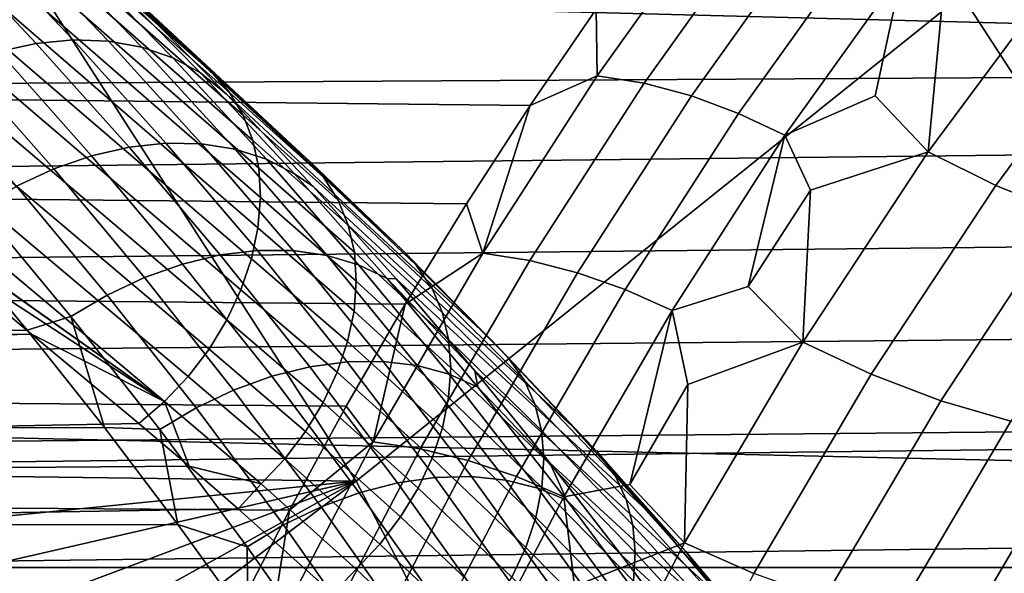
# Model space of a CAD drawing. Header units: metres. Extents: x -240 to 45, y -77 to 27.
# Tile 500 of 656: x -176.291 to -175.113, y 3.631 to 4.294. Entities that reach past the tile are written whole.
import ezdxf

# ---------------------------------------------------------------- set-up
doc = ezdxf.new("R2010")
doc.units = ezdxf.units.M
doc.layers.add('solid_102011X2', color=7, linetype='CONTINUOUS')

msp = doc.modelspace()

# ---------------------------------------------------------------- linework, layer by layer
at = {"layer": 'solid_102011X2'}
for points in [[(-175.888824, 3.74163, 305.930542), (-176.293198, 4.371068, 305.624207), (-175.666824, 4.946773, 306.850708), (-175.163818, 4.323822, 307.250885)], [(-174.760162, 3.701378, 307.550323), (-175.163818, 4.323822, 307.250885), (-174.53035, 4.893939, 308.458069), (-174.021149, 4.277624, 308.858734)], [(-174.838776, 4.800856, 347.786346), (-176.682022, 4.854626, 346.421326), (-176.79924, 4.334184, 346.55777), (-174.952835, 4.286175, 347.922791)], [(-176.270859, 4.416834, 287.229675), (-176.060822, 4.230302, 286.905731), (-176.320694, 4.468202, 286.9841), (-176.522202, 4.645595, 287.312378)], [(-176.45639, 4.596333, 286.943207), (-176.522171, 4.65264, 287.044861), (-176.320694, 4.468202, 286.9841), (-176.001617, 4.177227, 286.812714)], [(-176.001617, 4.177227, 286.812714), (-176.392426, 4.54011, 286.843994), (-176.45639, 4.596333, 286.943207)], [(-176.040421, 4.207006, 286.932709), (-176.060822, 4.230302, 286.905731), (-176.270859, 4.416834, 287.229675), (-176.415588, 4.539679, 287.534729)], [(-176.415588, 4.539679, 287.534729), (-176.398758, 4.510806, 287.560425), (-176.024139, 4.179842, 286.959229), (-176.040421, 4.207006, 286.932709)], [(-176.001617, 4.177227, 286.812714), (-175.944016, 4.124167, 286.721863), (-176.330231, 4.483979, 286.747162), (-176.392426, 4.54011, 286.843994)], [(-176.398758, 4.510806, 287.560425), (-176.386749, 4.47869, 287.584991), (-176.012421, 4.149455, 286.984619), (-176.024139, 4.179842, 286.959229)], [(-176.386749, 4.47869, 287.584991), (-176.379791, 4.443967, 287.60788), (-176.005463, 4.116423, 287.008423), (-176.012421, 4.149455, 286.984619)], [(-175.944016, 4.124167, 286.721863), (-175.833466, 4.018145, 286.546448), (-176.269745, 4.427949, 286.652649), (-176.330231, 4.483979, 286.747162)], [(-176.001617, 4.177227, 286.812714), (-176.320694, 4.468202, 286.9841), (-176.060822, 4.230302, 286.905731)], [(-176.379791, 4.443967, 287.60788), (-176.378036, 4.407323, 287.628693), (-176.003418, 4.08137, 287.030182), (-176.005463, 4.116423, 287.008423)], [(-175.833466, 4.018145, 286.546448), (-176.153717, 4.316235, 286.470459), (-176.269745, 4.427949, 286.652649)], [(-175.458282, 4.426411, 288.561768), (-175.600281, 4.227247, 288.325439), (-175.601532, 4.306862, 288.443298), (-175.519852, 4.419525, 288.579224)], [(-175.600281, 4.227247, 288.325439), (-175.458282, 4.426411, 288.561768), (-175.402527, 4.416922, 288.535889), (-175.544296, 4.218083, 288.299927)], [(-176.378036, 4.407323, 287.628693), (-176.381531, 4.369482, 287.646973), (-176.006317, 4.044963, 287.049469), (-176.003418, 4.08137, 287.030182)], [(-175.544296, 4.218083, 288.299927), (-175.402527, 4.416922, 288.535889), (-175.346222, 4.401249, 288.514587), (-175.48761, 4.202948, 288.279297)], [(-175.48761, 4.202948, 288.279297), (-175.346222, 4.401249, 288.514587), (-175.290222, 4.379636, 288.49826), (-175.431076, 4.182075, 288.263824)], [(-176.384399, 4.385812, 286.30899), (-176.271561, 4.265961, 286.126587), (-176.31636, 4.256146, 286.10376), (-176.42897, 4.376529, 286.285553)], [(-176.340759, 4.389387, 286.335541), (-176.227661, 4.270143, 286.152618), (-176.271561, 4.265961, 286.126587), (-176.384399, 4.385812, 286.30899)], [(-176.298752, 4.387196, 286.364777), (-176.185379, 4.268624, 286.181458), (-176.227661, 4.270143, 286.152618), (-176.340759, 4.389387, 286.335541)], [(-176.259064, 4.379274, 286.396149), (-176.145386, 4.261429, 286.212646), (-176.185379, 4.268624, 286.181458), (-176.298752, 4.387196, 286.364777)], [(-176.222366, 4.365752, 286.429199), (-176.108368, 4.248676, 286.245667), (-176.145386, 4.261429, 286.212646), (-176.259064, 4.379274, 286.396149)], [(-175.431076, 4.182075, 288.263824), (-175.290222, 4.379636, 288.49826), (-175.235413, 4.352415, 288.487122), (-175.37561, 4.155787, 288.253815)], [(-176.988541, 3.756347, 304.304932), (-177.003799, 3.782995, 304.293396), (-176.293198, 4.371068, 305.624207), (-175.888824, 3.74163, 305.930542)], [(-176.381531, 4.369482, 287.646973), (-176.390182, 4.331192, 287.662415), (-176.014099, 4.00789, 287.065948), (-176.006317, 4.044963, 287.049469)], [(-176.18924, 4.346851, 286.463379), (-176.074921, 4.230573, 286.279938), (-176.108368, 4.248676, 286.245667), (-176.222366, 4.365752, 286.429199)], [(-179.350967, 4.351136, 290.767609), (-175.601532, 4.306862, 288.443298), (-175.68045, 4.191519, 288.311951), (-179.433716, 4.232765, 290.629883)], [(-175.37561, 4.155787, 288.253815), (-175.235413, 4.352415, 288.487122), (-175.267685, 4.203207, 288.339905)], [(-175.235413, 4.352415, 288.487122), (-175.187515, 4.313595, 288.473328), (-175.204102, 4.13594, 288.309235), (-175.267685, 4.203207, 288.339905)], [(-175.045273, 4.350759, 288.573608), (-175.204102, 4.13594, 288.309235), (-175.187515, 4.313595, 288.473328)], [(-174.965652, 4.30905, 288.557739), (-175.123352, 4.095776, 288.295288), (-175.204102, 4.13594, 288.309235), (-175.045273, 4.350759, 288.573608)], [(-176.18924, 4.346851, 286.463379), (-176.153717, 4.316235, 286.470459), (-176.044067, 4.205182, 286.29718), (-176.074921, 4.230573, 286.279938)], [(-174.952835, 4.286175, 347.922791), (-176.79924, 4.334184, 346.55777), (-176.903107, 3.807064, 346.67865), (-175.053894, 3.764891, 348.043671)], [(-176.390182, 4.331192, 287.662415), (-176.403824, 4.293209, 287.674652), (-176.026627, 3.970856, 287.079254), (-176.014099, 4.00789, 287.065948)], [(-168.975006, 4.317087, 299.01123), (-177.337769, 4.316699, 304.036438), (-177.268448, 4.212858, 304.090485), (-168.874771, 4.26033, 299.003723)], [(-175.833466, 4.018145, 286.546448), (-175.728851, 3.912348, 286.37915), (-176.044067, 4.205182, 286.29718), (-176.153717, 4.316235, 286.470459)], [(-175.559967, 3.111591, 306.169861), (-175.888824, 3.74163, 305.930542), (-175.163818, 4.323822, 307.250885), (-174.760162, 3.701378, 307.550323)], [(-175.600281, 4.227247, 288.325439), (-175.68045, 4.191519, 288.311951), (-175.601532, 4.306862, 288.443298)], [(-174.884186, 4.274719, 288.535126), (-175.040939, 4.062716, 288.274231), (-175.123352, 4.095776, 288.295288), (-174.965652, 4.30905, 288.557739)], [(-176.403824, 4.293209, 287.674652), (-176.422195, 4.256285, 287.683441), (-176.043671, 3.934561, 287.089203), (-176.026627, 3.970856, 287.079254)], [(-176.271561, 4.265961, 286.126587), (-176.160568, 4.141575, 285.945831), (-176.205597, 4.13124, 285.923706), (-176.31636, 4.256146, 286.10376)], [(-176.227661, 4.270143, 286.152618), (-176.116409, 4.146359, 285.971313), (-176.160568, 4.141575, 285.945831), (-176.271561, 4.265961, 286.126587)], [(-176.185379, 4.268624, 286.181458), (-176.073837, 4.145514, 285.999756), (-176.116409, 4.146359, 285.971313), (-176.227661, 4.270143, 286.152618)], [(-176.145386, 4.261429, 286.212646), (-176.033554, 4.139054, 286.030731), (-176.073837, 4.145514, 285.999756), (-176.185379, 4.268624, 286.181458)], [(-168.874771, 4.26033, 299.003723), (-177.268448, 4.212858, 304.090485), (-177.200928, 4.108491, 304.142761), (-168.776855, 4.203617, 298.996582)], [(-176.422195, 4.256285, 287.683441), (-176.444931, 4.221148, 287.68866), (-176.06488, 3.899693, 287.095551), (-176.043671, 3.934561, 287.089203)], [(-176.31636, 4.256146, 286.10376), (-176.205597, 4.13124, 285.923706), (-176.250732, 4.115524, 285.905334), (-176.361313, 4.240859, 286.084595)], [(-176.108368, 4.248676, 286.245667), (-175.996216, 4.127084, 286.06366), (-176.033554, 4.139054, 286.030731), (-176.145386, 4.261429, 286.212646)], [(-176.074921, 4.230573, 286.279938), (-175.962433, 4.109801, 286.098053), (-175.996216, 4.127084, 286.06366), (-176.108368, 4.248676, 286.245667)], [(-179.433716, 4.232765, 290.629883), (-175.68045, 4.191519, 288.311951), (-175.756607, 4.073671, 288.185211), (-179.513504, 4.111642, 290.497101)], [(-176.361313, 4.240859, 286.084595), (-176.250732, 4.115524, 285.905334), (-176.295273, 4.094684, 285.891022), (-176.405685, 4.220351, 286.069305)], [(-175.962433, 4.109801, 286.098053), (-176.074921, 4.230573, 286.279938), (-176.044067, 4.205182, 286.29718), (-175.940109, 4.094524, 286.131958)], [(-176.040421, 4.207006, 286.932709), (-175.927811, 4.105637, 286.754517), (-176.001617, 4.177227, 286.812714), (-176.060822, 4.230302, 286.905731)], [(-176.444931, 4.221148, 287.68866), (-176.471573, 4.188494, 287.690186), (-176.089874, 3.866915, 287.098206), (-176.06488, 3.899693, 287.095551)], [(-175.737198, 4.014586, 288.097565), (-175.68045, 4.191519, 288.311951), (-175.600281, 4.227247, 288.325439)], [(-175.737198, 4.014586, 288.097565), (-175.600281, 4.227247, 288.325439), (-175.544296, 4.218083, 288.299927), (-175.680984, 4.005782, 288.072449)], [(-176.024139, 4.179842, 286.959229), (-175.910187, 4.078092, 286.779785), (-175.927811, 4.105637, 286.754517), (-176.040421, 4.207006, 286.932709)], [(-175.680984, 4.005782, 288.072449), (-175.544296, 4.218083, 288.299927), (-175.48761, 4.202948, 288.279297), (-175.623917, 3.99124, 288.052429)], [(-168.776855, 4.203617, 298.996582), (-177.200928, 4.108491, 304.142761), (-177.133301, 4.000533, 304.194794), (-168.587341, 4.090244, 298.983124)], [(-175.728851, 3.912348, 286.37915), (-175.629883, 3.806916, 286.219757), (-175.940109, 4.094524, 286.131958), (-176.044067, 4.205182, 286.29718)], [(-175.623917, 3.99124, 288.052429), (-175.48761, 4.202948, 288.279297), (-175.431076, 4.182075, 288.263824), (-175.566864, 3.971185, 288.037842)], [(-175.37561, 4.155787, 288.253815), (-175.267685, 4.203207, 288.339905), (-175.204102, 4.13594, 288.309235), (-175.345139, 4.090215, 288.210999)], [(-176.471573, 4.188494, 287.690186), (-176.501602, 4.158967, 287.687988), (-176.118164, 3.836846, 287.097107), (-176.089874, 3.866915, 287.098206)], [(-175.737198, 4.014586, 288.097565), (-175.756607, 4.073671, 288.185211), (-175.68045, 4.191519, 288.311951)], [(-176.012421, 4.149455, 286.984619), (-175.898193, 4.048289, 286.805756), (-175.910187, 4.078092, 286.779785), (-176.024139, 4.179842, 286.959229)], [(-175.927811, 4.105637, 286.754517), (-175.944016, 4.124167, 286.721863), (-176.001617, 4.177227, 286.812714)], [(-175.566864, 3.971185, 288.037842), (-175.431076, 4.182075, 288.263824), (-175.37561, 4.155787, 288.253815), (-175.510727, 3.945928, 288.028931)], [(-176.501602, 4.158967, 287.687988), (-176.534348, 4.133136, 287.682037), (-176.118164, 3.836846, 287.097107)], [(-176.005463, 4.116423, 287.008423), (-175.890991, 4.015803, 286.830231), (-175.898193, 4.048289, 286.805756), (-176.012421, 4.149455, 286.984619)], [(-175.510727, 3.945928, 288.028931), (-175.37561, 4.155787, 288.253815), (-175.419876, 3.974798, 288.086639)], [(-175.37561, 4.155787, 288.253815), (-175.345139, 4.090215, 288.210999), (-175.419876, 3.974798, 288.086639)], [(-176.160568, 4.141575, 285.945831), (-176.051483, 4.012467, 285.766937), (-176.096741, 4.001626, 285.745544), (-176.205597, 4.13124, 285.923706)], [(-176.116409, 4.146359, 285.971313), (-176.007065, 4.017847, 285.79187), (-176.051483, 4.012467, 285.766937), (-176.160568, 4.141575, 285.945831)], [(-176.073837, 4.145514, 285.999756), (-175.964203, 4.017676, 285.819885), (-176.007065, 4.017847, 285.79187), (-176.116409, 4.146359, 285.971313)], [(-176.033554, 4.139054, 286.030731), (-175.923615, 4.011959, 285.850586), (-175.964203, 4.017676, 285.819885), (-176.073837, 4.145514, 285.999756)], [(-175.996216, 4.127084, 286.06366), (-175.885956, 4.000788, 285.883453), (-175.923615, 4.011959, 285.850586), (-176.033554, 4.139054, 286.030731)], [(-175.204102, 4.13594, 288.309235), (-175.354431, 3.907907, 288.059052), (-175.345139, 4.090215, 288.210999)], [(-175.123352, 4.095776, 288.295288), (-175.272552, 3.869446, 288.046997), (-175.354431, 3.907907, 288.059052), (-175.204102, 4.13594, 288.309235)], [(-176.118164, 3.836846, 287.097107), (-176.534348, 4.133136, 287.682037), (-176.528351, 4.128101, 287.672485)], [(-176.118164, 3.836846, 287.097107), (-176.528351, 4.128101, 287.672485), (-176.404007, 4.023646, 287.47702)], [(-176.205597, 4.13124, 285.923706), (-176.096741, 4.001626, 285.745544), (-176.14209, 3.9855, 285.728058), (-176.250732, 4.115524, 285.905334)], [(-175.962433, 4.109801, 286.098053), (-175.851852, 3.984347, 285.917938), (-175.885956, 4.000788, 285.883453), (-175.996216, 4.127084, 286.06366)], [(-175.927811, 4.105637, 286.754517), (-175.816833, 4.000208, 286.577362), (-175.833466, 4.018145, 286.546448), (-175.944016, 4.124167, 286.721863)], [(-176.250732, 4.115524, 285.905334), (-176.14209, 3.9855, 285.728058), (-176.186783, 3.964355, 285.714691), (-176.295273, 4.094684, 285.891022)], [(-176.003418, 4.08137, 287.030182), (-175.888702, 3.98125, 286.852722), (-175.890991, 4.015803, 286.830231), (-176.005463, 4.116423, 287.008423)], [(-179.513504, 4.111642, 290.497101), (-175.756607, 4.073671, 288.185211), (-175.830002, 3.953498, 288.06308), (-179.590332, 3.987978, 290.369232)], [(-175.851852, 3.984347, 285.917938), (-175.962433, 4.109801, 286.098053), (-175.940109, 4.094524, 286.131958), (-175.84111, 3.983901, 285.973938)], [(-175.797897, 3.972232, 286.60141), (-175.816833, 4.000208, 286.577362), (-175.927811, 4.105637, 286.754517), (-175.910187, 4.078092, 286.779785)], [(-168.587341, 4.090244, 298.983124), (-177.133301, 4.000533, 304.194794), (-177.067581, 3.891978, 304.244965), (-168.405563, 3.976835, 298.97049)], [(-176.295273, 4.094684, 285.891022), (-176.186783, 3.964355, 285.714691), (-176.230103, 3.938536, 285.70575), (-176.33847, 4.069062, 285.880981)], [(-175.629883, 3.806916, 286.219757), (-175.536209, 3.701866, 286.067871), (-175.84111, 3.983901, 285.973938), (-175.940109, 4.094524, 286.131958)], [(-175.354431, 3.907907, 288.059052), (-175.419876, 3.974798, 288.086639), (-175.345139, 4.090215, 288.210999)], [(-175.040939, 4.062716, 288.274231), (-175.189209, 3.837789, 288.027466), (-175.272552, 3.869446, 288.046997), (-175.123352, 4.095776, 288.295288)], [(-176.006317, 4.044963, 287.049469), (-175.891388, 3.945284, 286.872864), (-175.888702, 3.98125, 286.852722), (-176.003418, 4.08137, 287.030182)], [(-175.898193, 4.048289, 286.805756), (-175.785629, 3.943046, 286.62793), (-175.797897, 3.972232, 286.60141), (-175.910187, 4.078092, 286.779785)], [(-176.230103, 3.938536, 285.70575), (-176.282471, 3.922451, 285.719482), (-176.379929, 4.039433, 285.875885), (-176.33847, 4.069062, 285.880981)], [(-175.737198, 4.014586, 288.097565), (-175.830002, 3.953498, 288.06308), (-175.756607, 4.073671, 288.185211)], [(-174.957886, 4.037173, 288.246307), (-175.105453, 3.81333, 288.000732), (-175.189209, 3.837789, 288.027466), (-175.040939, 4.062716, 288.274231)], [(-176.014099, 4.00789, 287.065948), (-175.899002, 3.908588, 286.890228), (-175.891388, 3.945284, 286.872864), (-176.006317, 4.044963, 287.049469)], [(-175.890991, 4.015803, 286.830231), (-175.778168, 3.911144, 286.653076), (-175.785629, 3.943046, 286.62793), (-175.898193, 4.048289, 286.805756)], [(-176.379929, 4.039433, 285.875885), (-176.282471, 3.922451, 285.719482), (-185.610809, 3.895041, 291.302155), (-185.6017, 4.005168, 291.387817)], [(-180.466431, 3.913345, 289.795837), (-176.277328, 3.917581, 287.283386), (-176.404007, 4.023646, 287.47702), (-180.421387, 4.005827, 289.870819)], [(-176.118164, 3.836846, 287.097107), (-176.404007, 4.023646, 287.47702), (-176.277328, 3.917581, 287.283386)], [(-175.816833, 4.000208, 286.577362), (-175.707565, 3.890523, 286.401398), (-175.728851, 3.912348, 286.37915), (-175.833466, 4.018145, 286.546448)], [(-176.051483, 4.012467, 285.766937), (-175.944382, 3.878441, 285.590179), (-175.989868, 3.867112, 285.56955), (-176.096741, 4.001626, 285.745544)], [(-176.007065, 4.017847, 285.79187), (-175.899704, 3.884405, 285.614502), (-175.944382, 3.878441, 285.590179), (-176.051483, 4.012467, 285.766937)], [(-176.026627, 3.970856, 287.079254), (-175.911377, 3.871857, 286.90451), (-175.899002, 3.908588, 286.890228), (-176.014099, 4.00789, 287.065948)], [(-175.964203, 4.017676, 285.819885), (-175.856567, 3.884907, 285.64209), (-175.899704, 3.884405, 285.614502), (-176.007065, 4.017847, 285.79187)], [(-175.923615, 4.011959, 285.850586), (-175.815674, 3.879937, 285.672516), (-175.856567, 3.884907, 285.64209), (-175.964203, 4.017676, 285.819885)], [(-175.885956, 4.000788, 285.883453), (-175.777695, 3.869578, 285.705292), (-175.815674, 3.879937, 285.672516), (-175.923615, 4.011959, 285.850586)], [(-175.888702, 3.98125, 286.852722), (-175.775665, 3.877128, 286.676392), (-175.778168, 3.911144, 286.653076), (-175.890991, 4.015803, 286.830231)], [(-175.86853, 3.788418, 287.878998), (-175.830002, 3.953498, 288.06308), (-175.737198, 4.014586, 288.097565)], [(-175.86853, 3.788418, 287.878998), (-175.737198, 4.014586, 288.097565), (-175.680984, 4.005782, 288.072449), (-175.812088, 3.78001, 287.854248)], [(-176.096741, 4.001626, 285.745544), (-175.989868, 3.867112, 285.56955), (-176.035416, 3.850605, 285.552948), (-176.14209, 3.9855, 285.728058)], [(-175.851852, 3.984347, 285.917938), (-175.743256, 3.854, 285.739838), (-175.777695, 3.869578, 285.705292), (-175.885956, 4.000788, 285.883453)], [(-175.687347, 3.862062, 286.424225), (-175.707565, 3.890523, 286.401398), (-175.816833, 4.000208, 286.577362), (-175.797897, 3.972232, 286.60141)], [(-175.812088, 3.78001, 287.854248), (-175.680984, 4.005782, 288.072449), (-175.623917, 3.99124, 288.052429), (-175.754623, 3.766121, 287.8349)], [(-179.590332, 3.987978, 290.369232), (-175.830002, 3.953498, 288.06308), (-175.900604, 3.831172, 287.945557), (-179.664169, 3.861971, 290.246368)], [(-176.14209, 3.9855, 285.728058), (-176.035416, 3.850605, 285.552948), (-176.080276, 3.829188, 285.540619), (-176.186783, 3.964355, 285.714691)], [(-175.851852, 3.984347, 285.917938), (-175.84111, 3.983901, 285.973938), (-175.746857, 3.873466, 285.822906)], [(-175.851852, 3.984347, 285.917938), (-175.746857, 3.873466, 285.822906), (-175.743256, 3.854, 285.739838)], [(-175.536209, 3.701866, 286.067871), (-175.447464, 3.597222, 285.923218), (-175.746857, 3.873466, 285.822906), (-175.84111, 3.983901, 285.973938)], [(-175.754623, 3.766121, 287.8349), (-175.623917, 3.99124, 288.052429), (-175.566864, 3.971185, 288.037842), (-175.697052, 3.746968, 287.821167)], [(-168.405563, 3.976835, 298.97049), (-177.067581, 3.891978, 304.244965), (-177.003799, 3.782995, 304.293396), (-168.231842, 3.863526, 298.958893)], [(-175.891388, 3.945284, 286.872864), (-175.778137, 3.841645, 286.697388), (-175.775665, 3.877128, 286.676392), (-175.888702, 3.98125, 286.852722)], [(-175.785629, 3.943046, 286.62793), (-175.67482, 3.833529, 286.451324), (-175.687347, 3.862062, 286.424225), (-175.797897, 3.972232, 286.60141)], [(-175.697052, 3.746968, 287.821167), (-175.566864, 3.971185, 288.037842), (-175.510727, 3.945928, 288.028931), (-175.640259, 3.722846, 287.813354)], [(-175.510727, 3.945928, 288.028931), (-175.419876, 3.974798, 288.086639), (-175.354431, 3.907907, 288.059052), (-175.491867, 3.857129, 287.966827)], [(-176.186783, 3.964355, 285.714691), (-176.080276, 3.829188, 285.540619), (-176.123718, 3.803214, 285.532806), (-176.230103, 3.938536, 285.70575)], [(-176.043671, 3.934561, 287.089203), (-175.928284, 3.835788, 286.915436), (-175.911377, 3.871857, 286.90451), (-176.026627, 3.970856, 287.079254)], [(-175.86853, 3.788418, 287.878998), (-175.900604, 3.831172, 287.945557), (-175.830002, 3.953498, 288.06308)], [(-176.230103, 3.938536, 285.70575), (-176.190079, 3.805741, 285.57019), (-176.282471, 3.922451, 285.719482)], [(-176.230103, 3.938536, 285.70575), (-176.123718, 3.803214, 285.532806), (-176.190079, 3.805741, 285.57019)], [(-175.899002, 3.908588, 286.890228), (-175.785553, 3.805366, 286.715668), (-175.778137, 3.841645, 286.697388), (-175.891388, 3.945284, 286.872864)], [(-175.778168, 3.911144, 286.653076), (-175.667099, 3.802249, 286.477203), (-175.67482, 3.833529, 286.451324), (-175.785629, 3.943046, 286.62793)], [(-175.640259, 3.722846, 287.813354), (-175.510727, 3.945928, 288.028931), (-175.561111, 3.737383, 287.851562)], [(-175.510727, 3.945928, 288.028931), (-175.491867, 3.857129, 287.966827), (-175.561111, 3.737383, 287.851562)], [(-176.06488, 3.899693, 287.095551), (-175.949417, 3.801063, 286.92276), (-175.928284, 3.835788, 286.915436), (-176.043671, 3.934561, 287.089203)], [(-176.282471, 3.922451, 285.719482), (-176.190079, 3.805741, 285.57019), (-185.619339, 3.784495, 291.219208), (-185.610809, 3.895041, 291.302155)], [(-180.552719, 3.725925, 289.652252), (-176.148849, 3.810351, 287.092377), (-176.277328, 3.917581, 287.283386), (-180.510208, 3.820012, 289.722992)], [(-180.466431, 3.913345, 289.795837), (-180.510208, 3.820012, 289.722992), (-176.277328, 3.917581, 287.283386)], [(-176.118164, 3.836846, 287.097107), (-176.277328, 3.917581, 287.283386), (-176.148849, 3.810351, 287.092377)], [(-175.600113, 3.77637, 286.226807), (-175.629883, 3.806916, 286.219757), (-175.728851, 3.912348, 286.37915), (-175.707565, 3.890523, 286.401398)], [(-175.911377, 3.871857, 286.90451), (-175.797775, 3.76898, 286.730927), (-175.785553, 3.805366, 286.715668), (-175.899002, 3.908588, 286.890228)], [(-175.775665, 3.877128, 286.676392), (-175.664352, 3.768813, 286.501282), (-175.667099, 3.802249, 286.477203), (-175.778168, 3.911144, 286.653076)], [(-175.354431, 3.907907, 288.059052), (-175.495773, 3.667519, 287.823822), (-175.491867, 3.857129, 287.966827)], [(-175.272552, 3.869446, 288.046997), (-175.412811, 3.630928, 287.813568), (-175.495773, 3.667519, 287.823822), (-175.354431, 3.907907, 288.059052)], [(-176.089874, 3.866915, 287.098206), (-175.974365, 3.768342, 286.926392), (-175.949417, 3.801063, 286.92276), (-176.06488, 3.899693, 287.095551)], [(-175.578644, 3.747364, 286.248474), (-175.600113, 3.77637, 286.226807), (-175.707565, 3.890523, 286.401398), (-175.687347, 3.862062, 286.424225)], [(-175.944382, 3.878441, 285.590179), (-175.83934, 3.739299, 285.415802), (-175.885071, 3.72751, 285.395996), (-175.989868, 3.867112, 285.56955)], [(-175.899704, 3.884405, 285.614502), (-175.794388, 3.745829, 285.439484), (-175.83934, 3.739299, 285.415802), (-175.944382, 3.878441, 285.590179)], [(-175.856567, 3.884907, 285.64209), (-175.750961, 3.746992, 285.466583), (-175.794388, 3.745829, 285.439484), (-175.899704, 3.884405, 285.614502)], [(-175.815674, 3.879937, 285.672516), (-175.709763, 3.742771, 285.496735), (-175.750961, 3.746992, 285.466583), (-175.856567, 3.884907, 285.64209)], [(-175.777695, 3.869578, 285.705292), (-175.671463, 3.733234, 285.529358), (-175.709763, 3.742771, 285.496735), (-175.815674, 3.879937, 285.672516)], [(-175.778137, 3.841645, 286.697388), (-175.666626, 3.733855, 286.523163), (-175.664352, 3.768813, 286.501282), (-175.775665, 3.877128, 286.676392)], [(-176.118164, 3.836846, 287.097107), (-176.002655, 3.738244, 286.926239), (-175.974365, 3.768342, 286.926392), (-176.089874, 3.866915, 287.098206)], [(-175.989868, 3.867112, 285.56955), (-175.885071, 3.72751, 285.395996), (-175.930817, 3.710656, 285.38031), (-176.035416, 3.850605, 285.552948)], [(-175.928284, 3.835788, 286.915436), (-175.814575, 3.733176, 286.742859), (-175.797775, 3.76898, 286.730927), (-175.911377, 3.871857, 286.90451)], [(-175.743256, 3.854, 285.739838), (-175.636703, 3.718538, 285.563965), (-175.671463, 3.733234, 285.529358), (-175.777695, 3.869578, 285.705292)], [(-175.447464, 3.597222, 285.923218), (-175.363449, 3.493128, 285.785553), (-175.65712, 3.763294, 285.67865), (-175.746857, 3.873466, 285.822906)], [(-175.743256, 3.854, 285.739838), (-175.746857, 3.873466, 285.822906), (-175.65712, 3.763294, 285.67865)], [(-175.189209, 3.837789, 288.027466), (-175.328568, 3.60081, 287.795532), (-175.412811, 3.630928, 287.813568), (-175.272552, 3.869446, 288.046997)], [(-179.664169, 3.861971, 290.246368), (-175.900604, 3.831172, 287.945557), (-175.968445, 3.70685, 287.832672), (-179.735046, 3.733766, 290.128387)], [(-168.231842, 3.863526, 298.958893), (-177.003799, 3.782995, 304.293396), (-176.988541, 3.756347, 304.304932)], [(-168.231842, 3.863526, 298.958893), (-176.988541, 3.756347, 304.304932), (-176.922287, 3.637982, 304.354858), (-168.06575, 3.750592, 298.948059)], [(-175.743256, 3.854, 285.739838), (-175.65712, 3.763294, 285.67865), (-175.636703, 3.718538, 285.563965)], [(-175.67482, 3.833529, 286.451324), (-175.565842, 3.719523, 286.276184), (-175.578644, 3.747364, 286.248474), (-175.687347, 3.862062, 286.424225)], [(-175.495773, 3.667519, 287.823822), (-175.561111, 3.737383, 287.851562), (-175.491867, 3.857129, 287.966827)], [(-176.035416, 3.850605, 285.552948), (-175.930817, 3.710656, 285.38031), (-175.975845, 3.689013, 285.36908), (-176.080276, 3.829188, 285.540619)], [(-175.785553, 3.805366, 286.715668), (-175.673859, 3.698038, 286.542419), (-175.666626, 3.733855, 286.523163), (-175.778137, 3.841645, 286.697388)], [(-176.118164, 3.836846, 287.097107), (-176.148849, 3.810351, 287.092377), (-176.088699, 3.759282, 287.003693)], [(-176.118164, 3.836846, 287.097107), (-176.088699, 3.759282, 287.003693), (-176.002655, 3.738244, 286.926239)], [(-175.86853, 3.788418, 287.878998), (-175.968445, 3.70685, 287.832672), (-175.900604, 3.831172, 287.945557)], [(-175.949417, 3.801063, 286.92276), (-175.835617, 3.698632, 286.751221), (-175.814575, 3.733176, 286.742859), (-175.928284, 3.835788, 286.915436)], [(-175.667099, 3.802249, 286.477203), (-175.557877, 3.688907, 286.302734), (-175.565842, 3.719523, 286.276184), (-175.67482, 3.833529, 286.451324)], [(-175.105453, 3.81333, 288.000732), (-175.244095, 3.577539, 287.769989), (-175.328568, 3.60081, 287.795532), (-175.189209, 3.837789, 288.027466)], [(-176.080276, 3.829188, 285.540619), (-175.975845, 3.689013, 285.36908), (-176.019424, 3.662934, 285.362427), (-176.123718, 3.803214, 285.532806)], [(-180.552719, 3.725925, 289.652252), (-176.088699, 3.759282, 287.003693), (-176.148849, 3.810351, 287.092377)], [(-175.053894, 3.764891, 348.043671), (-176.903107, 3.807064, 346.67865), (-176.993454, 3.27408, 346.783783), (-175.1418, 3.23781, 348.148804)], [(-175.600113, 3.77637, 286.226807), (-175.536209, 3.701866, 286.067871), (-175.629883, 3.806916, 286.219757)], [(-175.022308, 3.796374, 287.967133), (-175.160461, 3.561408, 287.737183), (-175.244095, 3.577539, 287.769989), (-175.105453, 3.81333, 288.000732)], [(-176.190079, 3.805741, 285.57019), (-176.102158, 3.689471, 285.427704), (-185.62735, 3.673597, 291.139038), (-185.619339, 3.784495, 291.219208)], [(-176.123718, 3.803214, 285.532806), (-176.102158, 3.689471, 285.427704), (-176.190079, 3.805741, 285.57019)], [(-176.123718, 3.803214, 285.532806), (-176.019424, 3.662934, 285.362427), (-176.102158, 3.689471, 285.427704)], [(-175.974365, 3.768342, 286.926392), (-175.860519, 3.666005, 286.75589), (-175.835617, 3.698632, 286.751221), (-175.949417, 3.801063, 286.92276)], [(-175.797775, 3.76898, 286.730927), (-175.685928, 3.662041, 286.558685), (-175.673859, 3.698038, 286.542419), (-175.785553, 3.805366, 286.715668)], [(-175.664352, 3.768813, 286.501282), (-175.554886, 3.656095, 286.327637), (-175.557877, 3.688907, 286.302734), (-175.667099, 3.802249, 286.477203)], [(-174.940811, 3.787133, 287.927094), (-175.07872, 3.552615, 287.697601), (-175.160461, 3.561408, 287.737183), (-175.022308, 3.796374, 287.967133)], [(-175.993668, 3.548838, 287.670746), (-175.968445, 3.70685, 287.832672), (-175.86853, 3.788418, 287.878998)], [(-175.993668, 3.548838, 287.670746), (-175.86853, 3.788418, 287.878998), (-175.812088, 3.78001, 287.854248), (-175.936996, 3.540864, 287.646362)], [(-175.936996, 3.540864, 287.646362), (-175.812088, 3.78001, 287.854248), (-175.754623, 3.766121, 287.8349), (-175.879166, 3.527693, 287.627625)], [(-175.600113, 3.77637, 286.226807), (-175.494537, 3.657514, 286.053833), (-175.536209, 3.701866, 286.067871)], [(-175.471863, 3.627899, 286.074371), (-175.494537, 3.657514, 286.053833), (-175.600113, 3.77637, 286.226807), (-175.578644, 3.747364, 286.248474)], [(-180.593979, 3.631141, 289.583557), (-176.029984, 3.708268, 286.917023), (-176.088699, 3.759282, 287.003693), (-180.552719, 3.725925, 289.652252)], [(-176.002655, 3.738244, 286.926239), (-176.088699, 3.759282, 287.003693), (-176.029984, 3.708268, 286.917023)], [(-176.002655, 3.738244, 286.926239), (-175.888794, 3.635912, 286.756714), (-175.860519, 3.666005, 286.75589), (-175.974365, 3.768342, 286.926392)], [(-175.879166, 3.527693, 287.627625), (-175.754623, 3.766121, 287.8349), (-175.697052, 3.746968, 287.821167), (-175.821091, 3.50953, 287.614777)], [(-175.814575, 3.733176, 286.742859), (-175.702591, 3.626547, 286.571655), (-175.685928, 3.662041, 286.558685), (-175.797775, 3.76898, 286.730927)], [(-175.666626, 3.733855, 286.523163), (-175.556946, 3.62171, 286.350433), (-175.554886, 3.656095, 286.327637), (-175.664352, 3.768813, 286.501282)], [(-175.363449, 3.493128, 285.785553), (-175.283813, 3.389533, 285.65451), (-175.571487, 3.653316, 285.540802), (-175.65712, 3.763294, 285.67865)], [(-175.636703, 3.718538, 285.563965), (-175.65712, 3.763294, 285.67865), (-175.571487, 3.653316, 285.540802)], [(-173.190308, 3.723255, 349.384216), (-175.053894, 3.764891, 348.043671), (-175.1418, 3.23781, 348.148804), (-173.275818, 3.202002, 349.489319)], [(-176.922287, 3.637982, 304.354858), (-176.988541, 3.756347, 304.304932), (-175.888824, 3.74163, 305.930542)], [(-167.907166, 3.638084, 298.937927), (-168.06575, 3.750592, 298.948059), (-176.922287, 3.637982, 304.354858)], [(-175.565842, 3.719523, 286.276184), (-175.458801, 3.60079, 286.102661), (-175.471863, 3.627899, 286.074371), (-175.578644, 3.747364, 286.248474)], [(-176.858322, 3.519145, 304.40271), (-176.922287, 3.637982, 304.354858), (-175.888824, 3.74163, 305.930542)], [(-176.796646, 3.399981, 304.448608), (-176.858322, 3.519145, 304.40271), (-175.888824, 3.74163, 305.930542)], [(-176.733673, 3.273116, 304.495178), (-176.796646, 3.399981, 304.448608), (-175.888824, 3.74163, 305.930542)], [(-176.673279, 3.145889, 304.539551), (-176.733673, 3.273116, 304.495178), (-175.888824, 3.74163, 305.930542)], [(-176.625351, 3.040656, 304.574646), (-176.673279, 3.145889, 304.539551), (-175.888824, 3.74163, 305.930542), (-175.559967, 3.111591, 306.169861)], [(-176.002655, 3.738244, 286.926239), (-176.029984, 3.708268, 286.917023), (-175.916855, 3.60646, 286.749542), (-175.888794, 3.635912, 286.756714)], [(-175.83934, 3.739299, 285.415802), (-175.73642, 3.594832, 285.24411), (-175.782379, 3.582619, 285.225128), (-175.885071, 3.72751, 285.395996)], [(-175.794388, 3.745829, 285.439484), (-175.691193, 3.601902, 285.26709), (-175.73642, 3.594832, 285.24411), (-175.83934, 3.739299, 285.415802)], [(-175.821091, 3.50953, 287.614777), (-175.697052, 3.746968, 287.821167), (-175.640259, 3.722846, 287.813354), (-175.763641, 3.486654, 287.608032)], [(-175.750961, 3.746992, 285.466583), (-175.647476, 3.603713, 285.293701), (-175.691193, 3.601902, 285.26709), (-175.794388, 3.745829, 285.439484)], [(-175.709763, 3.742771, 285.496735), (-175.605957, 3.600235, 285.323486), (-175.647476, 3.603713, 285.293701), (-175.750961, 3.746992, 285.466583)], [(-175.671463, 3.733234, 285.529358), (-175.567322, 3.591526, 285.355957), (-175.605957, 3.600235, 285.323486), (-175.709763, 3.742771, 285.496735)], [(-175.640259, 3.722846, 287.813354), (-175.561111, 3.737383, 287.851562), (-175.495773, 3.667519, 287.823822), (-175.627625, 3.615715, 287.740875)], [(-179.735046, 3.733766, 290.128387), (-175.968445, 3.70685, 287.832672), (-176.033493, 3.5807, 287.724396), (-179.802948, 3.603542, 290.015381)], [(-175.885071, 3.72751, 285.395996), (-175.782379, 3.582619, 285.225128), (-175.828354, 3.565464, 285.210449), (-175.930817, 3.710656, 285.38031)], [(-175.835617, 3.698632, 286.751221), (-175.723557, 3.592228, 286.581085), (-175.702591, 3.626547, 286.571655), (-175.814575, 3.733176, 286.742859)], [(-175.673859, 3.698038, 286.542419), (-175.563995, 3.586404, 286.370667), (-175.556946, 3.62171, 286.350433), (-175.666626, 3.733855, 286.523163)], [(-175.636703, 3.718538, 285.563965), (-175.532227, 3.577729, 285.390625), (-175.567322, 3.591526, 285.355957), (-175.671463, 3.733234, 285.529358)], [(-175.763641, 3.486654, 287.608032), (-175.640259, 3.722846, 287.813354), (-175.627625, 3.615715, 287.740875), (-175.691406, 3.492281, 287.634735)], [(-175.532227, 3.577729, 285.390625), (-175.636703, 3.718538, 285.563965), (-175.571487, 3.653316, 285.540802), (-175.516388, 3.579849, 285.451965)], [(-175.557877, 3.688907, 286.302734), (-175.450577, 3.570883, 286.129944), (-175.458801, 3.60079, 286.102661), (-175.565842, 3.719523, 286.276184)], [(-180.633987, 3.535614, 289.516998), (-175.916855, 3.60646, 286.749542), (-176.029984, 3.708268, 286.917023), (-180.593979, 3.631141, 289.583557)], [(-175.993668, 3.548838, 287.670746), (-176.033493, 3.5807, 287.724396), (-175.968445, 3.70685, 287.832672)], [(-175.930817, 3.710656, 285.38031), (-175.828354, 3.565464, 285.210449), (-175.873566, 3.543648, 285.200317), (-175.975845, 3.689013, 285.36908)], [(-175.292007, 2.480526, 306.363983), (-175.559967, 3.111591, 306.169861), (-174.760162, 3.701378, 307.550323), (-174.431992, 3.078241, 307.784088)], [(-175.494537, 3.657514, 286.053833), (-175.447464, 3.597222, 285.923218), (-175.536209, 3.701866, 286.067871)], [(-176.102158, 3.689471, 285.427704), (-176.018463, 3.573717, 285.291718), (-185.634872, 3.562411, 291.061646), (-185.62735, 3.673597, 291.139038)], [(-176.019424, 3.662934, 285.362427), (-176.018463, 3.573717, 285.291718), (-176.102158, 3.689471, 285.427704)], [(-175.975845, 3.689013, 285.36908), (-175.873566, 3.543648, 285.200317), (-175.917282, 3.517527, 285.194916), (-176.019424, 3.662934, 285.362427)], [(-175.860519, 3.666005, 286.75589), (-175.748413, 3.559735, 286.586792), (-175.723557, 3.592228, 286.581085), (-175.835617, 3.698632, 286.751221)], [(-175.685928, 3.662041, 286.558685), (-175.575912, 3.550846, 286.388), (-175.563995, 3.586404, 286.370667), (-175.673859, 3.698038, 286.542419)], [(-175.554886, 3.656095, 286.327637), (-175.447357, 3.538745, 286.155701), (-175.450577, 3.570883, 286.129944), (-175.557877, 3.688907, 286.302734)], [(-175.888794, 3.635912, 286.756714), (-175.776688, 3.529684, 286.588654), (-175.748413, 3.559735, 286.586792), (-175.860519, 3.666005, 286.75589)], [(-175.495773, 3.667519, 287.823822), (-175.627716, 3.415667, 287.604248), (-175.627625, 3.615715, 287.740875)], [(-175.412811, 3.630928, 287.813568), (-175.543671, 3.381116, 287.595764), (-175.627716, 3.415667, 287.604248), (-175.495773, 3.667519, 287.823822)], [(-176.019424, 3.662934, 285.362427), (-175.917282, 3.517527, 285.194916), (-176.018463, 3.573717, 285.291718)], [(-175.702591, 3.626547, 286.571655), (-175.592468, 3.515711, 286.402039), (-175.575912, 3.550846, 286.388), (-175.685928, 3.662041, 286.558685)], [(-175.283813, 3.389533, 285.65451), (-175.208237, 3.286419, 285.529724), (-175.516388, 3.579849, 285.451965), (-175.571487, 3.653316, 285.540802)], [(-175.556946, 3.62171, 286.350433), (-175.449203, 3.504985, 286.179413), (-175.447357, 3.538745, 286.155701), (-175.554886, 3.656095, 286.327637)], [(-175.494537, 3.657514, 286.053833), (-175.390961, 3.533714, 285.882721), (-175.447464, 3.597222, 285.923218)], [(-175.367126, 3.503421, 285.902191), (-175.390961, 3.533714, 285.882721), (-175.494537, 3.657514, 286.053833), (-175.471863, 3.627899, 286.074371)], [(-167.907166, 3.638084, 298.937927), (-176.922287, 3.637982, 304.354858), (-176.858322, 3.519145, 304.40271), (-167.756088, 3.526164, 298.928558)], [(-175.776688, 3.529684, 286.588654), (-175.888794, 3.635912, 286.756714), (-175.916855, 3.60646, 286.749542), (-175.809525, 3.505027, 286.589874)]]:
    msp.add_3dface(points, dxfattribs=at)

doc.saveas('drawing.dxf')
